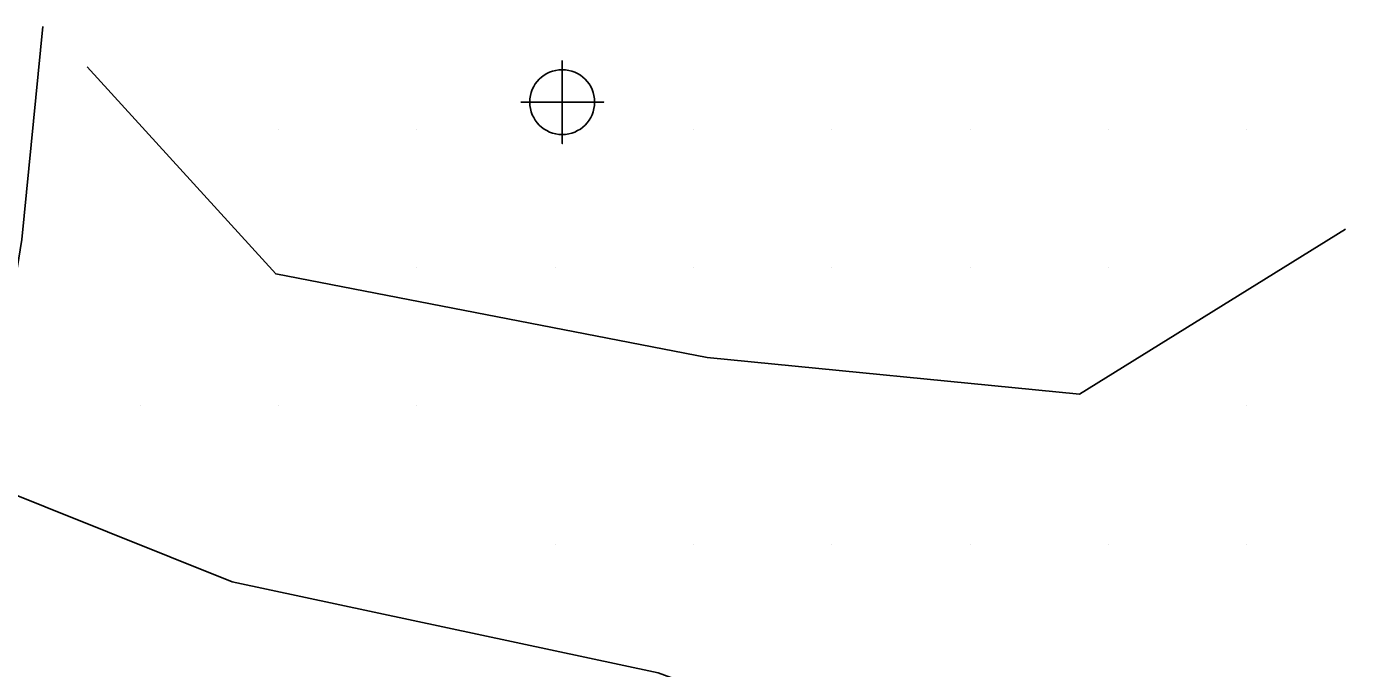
# Model space of a CAD drawing. Extents: x 1762120 to 1766775, y 709485 to 712965.
# Drawn here: x 1763091.8 to 1763187.5, y 712601 to 712647.4 of the extents above; entities that cross this region are included whole.
import ezdxf

# ---------------------------------------------------------------- set-up
doc = ezdxf.new("R2010")
doc.units = 0
for name, color, linetype in [('Exist DTM Breakline', 7, 'Continuous'), ('Exist DTM QL2 LIDAR Elevation Point', 7, 'Continuous'), ('Exist DTM Regular Point CELL', 7, 'Continuous')]:
    doc.layers.add(name, color=color, linetype=linetype)

msp = doc.modelspace()

# ---------------------------------------------------------------- linework, layer by layer
at = {"layer": 'Exist DTM Breakline'}
for points in [[(1763187.482, 712586.62), (1763166.605, 712594.37), (1763153.077, 712594.951), (1763137.436, 712600.709), (1763106.659, 712607.304), (1763088.608, 712614.513), (1763091.465, 712632.035), (1763092.973, 712647.425)], [(1763096.185, 712644.52), (1763109.814, 712629.546), (1763140.994, 712623.512), (1763167.884, 712620.861), (1763187.122, 712632.786)]]:
    msp.add_lwpolyline(points, dxfattribs=at)
at = {"layer": 'Exist DTM QL2 LIDAR Elevation Point'}
for p, q in [((1763110, 712640), (1763110, 712640)), ((1763120, 712640), (1763120, 712640)), ((1763140, 712640), (1763140, 712640)), ((1763150, 712640), (1763150, 712640)), ((1763160, 712640), (1763160, 712640)), ((1763170, 712640), (1763170, 712640)), ((1763180, 712640), (1763180, 712640)), ((1763120, 712630), (1763120, 712630)), ((1763130, 712630), (1763130, 712630)), ((1763140, 712630), (1763140, 712630)), ((1763150, 712630), (1763150, 712630)), ((1763160, 712630), (1763160, 712630)), ((1763170, 712630), (1763170, 712630)), ((1763100, 712620), (1763100, 712620)), ((1763110, 712620), (1763110, 712620)), ((1763120, 712620), (1763120, 712620)), ((1763180, 712620), (1763180, 712620)), ((1763130, 712610), (1763130, 712610)), ((1763140, 712610), (1763140, 712610)), ((1763150, 712610), (1763150, 712610)), ((1763160, 712610), (1763160, 712610)), ((1763170, 712610), (1763170, 712610)), ((1763180, 712610), (1763180, 712610))]:
    msp.add_line(p, q, dxfattribs=at)
at = {"layer": 'Exist DTM Regular Point CELL'}
msp.add_lwpolyline([(1763130.511, 712644.959), (1763130.511, 712638.959), (1763130.511, 712641.959), (1763133.511, 712641.959), (1763127.511, 712641.959)], dxfattribs=at)
msp.add_circle((1763130.511, 712641.959), 2.344, dxfattribs=at)

doc.saveas('drawing.dxf')
